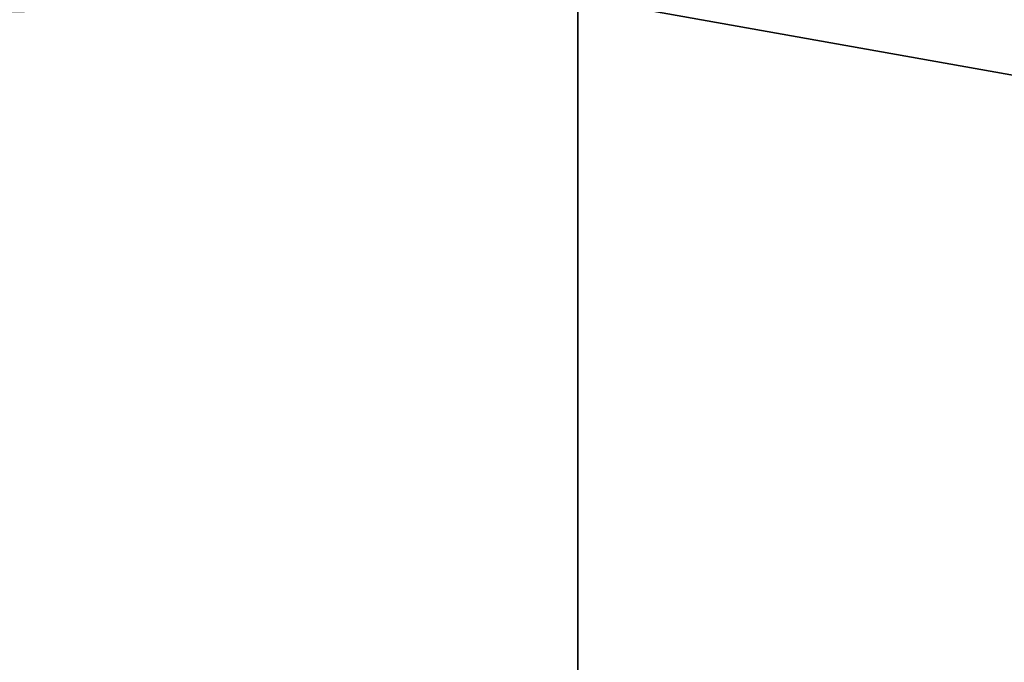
# Model space of a CAD drawing. Header units: millimetres. Extents: x -52 to 107, y -6 to 112.
# Tile 257 of 354: x 51.1 to 52.69, y 103.68 to 104.72. Entities that reach past the tile are written whole.
import ezdxf

# ---------------------------------------------------------------- set-up
doc = ezdxf.new("R2010")
doc.units = ezdxf.units.MM
doc.header["$LTSCALE"] = 65.185185
for name, color, linetype in [('1114', 7, 'CONTINUOUS'), ('1115', 7, 'CONTINUOUS'), ('1118', 7, 'CONTINUOUS'), ('3243', 7, 'CONTINUOUS')]:
    doc.layers.add(name, color=color, linetype=linetype)

msp = doc.modelspace()

# ---------------------------------------------------------------- linework, layer by layer
at = {"layer": '1114', "color": 7, "linetype": 'CONTINUOUS', "true_color": 0xe0f2ff}
for points in [[(51.9998, 104.7511, 44.5002), (-3.0002, 104.7509, 44.5002), (51.9998, 103.3654, 45.3002), (51.9998, 104.7511, 44.5002)], [(-3.0002, 104.7509, 44.5002), (-3.0002, 103.3653, 45.3002), (51.9998, 103.3654, 45.3002), (-3.0002, 104.7509, 44.5002)]]:
    msp.add_3dface(points, dxfattribs=at)
at = {"layer": '1115', "color": 7, "linetype": 'CONTINUOUS', "true_color": 0xe0f2ff}
for points in [[(51.9998, 104.7511, 44.5002), (51.9998, 103.3654, 45.3002), (59.7866, 103.3655, 43.8258), (51.9998, 104.7511, 44.5002)], [(51.9998, 104.7511, 44.5002), (59.7866, 103.3655, 43.8258), (59.8448, 104.7511, 42.9397), (51.9998, 104.7511, 44.5002)]]:
    msp.add_3dface(points, dxfattribs=at)
at = {"layer": '1118', "color": 7, "linetype": 'CONTINUOUS', "true_color": 0xe0f2ff}
for points in [[(-3.0002, 103.3655, -45.2998), (-3.0002, 104.7511, -44.4998), (51.9998, 104.7513, -44.4998), (-3.0002, 103.3655, -45.2998)], [(-3.0002, 103.3655, -45.2998), (51.9998, 104.7513, -44.4998), (51.9998, 103.3656, -45.2998), (-3.0002, 103.3655, -45.2998)]]:
    msp.add_3dface(points, dxfattribs=at)
at = {"layer": '3243', "color": 7, "linetype": 'CONTINUOUS', "true_color": 0xe0f2ff}
for points in [[(51.9998, 104.7513, -44.4998), (59.8448, 104.7513, -42.9393), (51.9998, 103.3656, -45.2998), (51.9998, 104.7513, -44.4998)], [(51.9998, 103.3656, -45.2998), (59.8448, 104.7513, -42.9393), (59.7866, 103.3656, -43.8254), (51.9998, 103.3656, -45.2998)]]:
    msp.add_3dface(points, dxfattribs=at)

doc.saveas('drawing.dxf')
